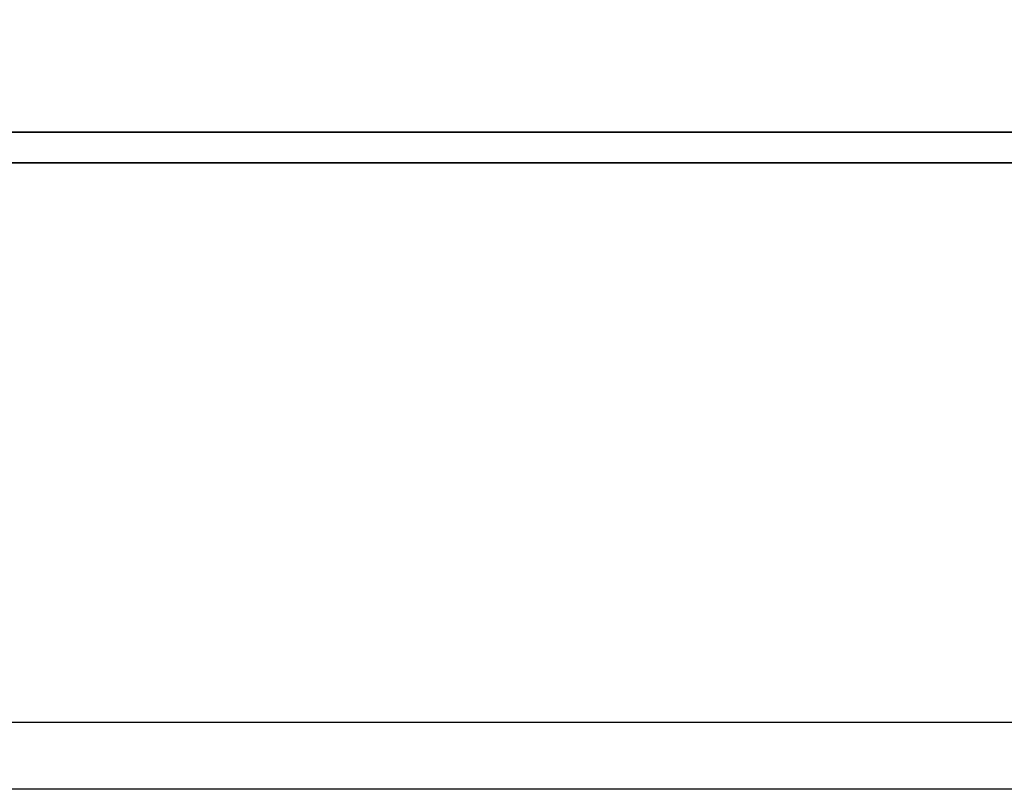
# Model space of a CAD drawing. Header units: millimetres. Extents: x 2891 to 6329, y -1599 to 860.
# Tile 594 of 620: x 5470.13 to 5477.48, y 94.07 to 99.82. Entities that reach past the tile are written whole.
import ezdxf

# ---------------------------------------------------------------- set-up
doc = ezdxf.new("R2010")
doc.units = ezdxf.units.MM
doc.layers.get('0').update_dxf_attribs({"linetype": 'CONTINUOUS'})
doc.layers.add('DIM', color=4, linetype='CONTINUOUS')
doc.layers.add('layer 1', color=7, linetype='CONTINUOUS')

# ---------------------------------------------------------------- blocks, each defined once
blk = doc.blocks.new('TBI MOTION logo(完整正式版)')
at = {"layer": 'layer 1', "color": 22, "lineweight": 35}
blk.add_open_spline([(75.90875, -9.47875), (75.90875, -9.47875), (75.90875, -12.28625), (75.90875, -12.28625), (75.90875, -12.28625), (75.90875, -12.28625), (75.90875, -12.47875), (75.90875, -12.47875), (75.90875, -12.47875), (75.90875, -12.47875), (75.71625, -12.47875), (75.71625, -12.47875), (75.71625, -12.47875), (75.71625, -12.47875), (-88.32875, -12.47875), (-88.32875, -12.47875), (-88.32875, -12.47875), (-88.32875, -12.47875), (-88.32875, -13.29375), (-88.32875, -13.29375), (-88.32875, -13.29375), (-88.32875, -13.29375), (82.89125, -13.29375), (82.89125, -13.29375), (82.89125, -13.29375), (82.89125, -13.29375), (75.90875, -9.47875), (75.90875, -9.47875)], degree=3, knots=[0, 0, 0, 0, 0.14285714, 0.14285714, 0.14285714, 0.14285715, 0.28571429, 0.28571429, 0.28571429, 0.2857143, 0.42857143, 0.42857143, 0.42857143, 0.42857144, 0.57142857, 0.57142857, 0.57142857, 0.57142858, 0.71428571, 0.71428571, 0.71428571, 0.71428572, 0.85714286, 0.85714286, 0.85714286, 0.85714287, 1, 1, 1, 1], dxfattribs=at)

msp = doc.modelspace()

# ---------------------------------------------------------------- linework, layer by layer
at = {"linetype": 'Continuous'}
msp.add_line((5633.42, 94.5653), (5374.9319, 94.565), dxfattribs=at)
msp.add_open_spline([(5633.2996, 94.0655), (5374.9319, 94.0652)], degree=1, dxfattribs=at)

# ---------------------------------------------------------------- block references
at = {"layer": 'DIM', "color": 7, "xscale": 0.2802190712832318, "yscale": 0.2802190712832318, "zscale": 0.2802190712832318}
msp.add_blockref('TBI MOTION logo(完整正式版)', (5491.1738, 102.4721), dxfattribs=at)

doc.saveas('drawing.dxf')
